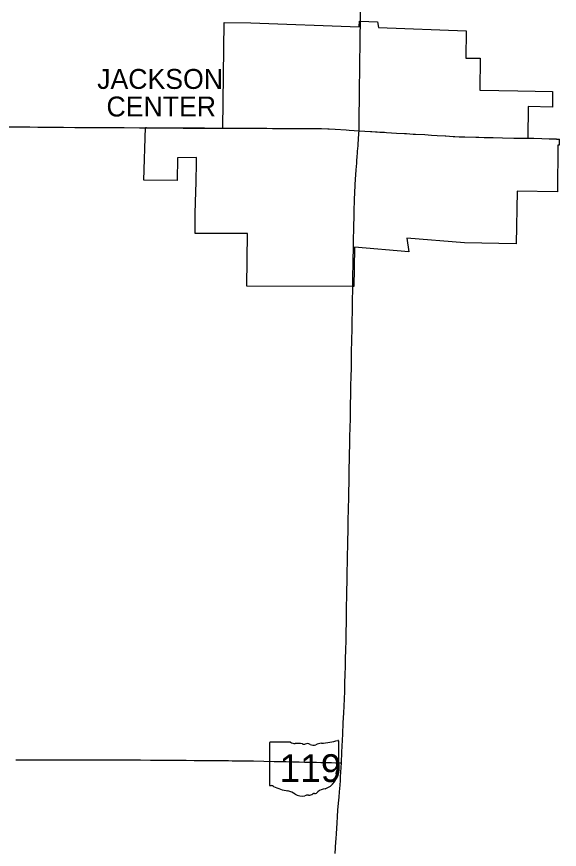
# Model space of a CAD drawing. Extents: x 0 to 34, y 0 to 22.
# Drawn here: x 5.9155 to 6.1344, y 18.8489 to 19.1848 of the extents above; entities that cross this region are included whole.
import ezdxf

# ---------------------------------------------------------------- set-up
doc = ezdxf.new("R2010")
doc.units = 0
for name, color, linetype in [('GM_X_Corporation', 7, 'Continuous'), ('GM_X_Corporation_Text', 7, 'Continuous'), ('GM_X_State_Location', 7, 'Continuous'), ('GM_X_State_Route', 7, 'Continuous'), ('GM_X_State_Shield', 7, 'Continuous')]:
    doc.layers.add(name, color=color, linetype=linetype)

msp = doc.modelspace()

# ---------------------------------------------------------------- linework, layer by layer
at = {"layer": 'GM_X_Corporation'}
msp.add_lwpolyline([(5.976802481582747, 19.140023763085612), (5.9779262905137, 19.14001954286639), (5.982617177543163, 19.13996838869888), (5.98794195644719, 19.139951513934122), (5.9882114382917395, 19.13994940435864), (5.991208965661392, 19.139923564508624), (5.995743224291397, 19.13991354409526), (5.997376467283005, 19.139895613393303), (5.998641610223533, 19.139892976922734), (5.9992238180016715, 19.18244109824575), (6.00986071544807, 19.182379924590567), (6.053671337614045, 19.180785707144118), (6.0537256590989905, 19.18297267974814), (6.054091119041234, 19.18295949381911), (6.061078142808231, 19.182706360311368), (6.061380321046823, 19.180476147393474), (6.096720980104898, 19.179169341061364), (6.0966176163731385, 19.168155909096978), (6.102380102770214, 19.16804832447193), (6.1022319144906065, 19.15518859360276), (6.117616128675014, 19.154901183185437), (6.131643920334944, 19.15458288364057), (6.131581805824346, 19.148340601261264), (6.121850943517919, 19.148638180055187), (6.12161089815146, 19.13583142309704), (6.122442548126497, 19.13581805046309), (6.124098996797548, 19.135780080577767), (6.127294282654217, 19.13570677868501), (6.133251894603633, 19.13548633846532), (6.134358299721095, 19.135427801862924), (6.134274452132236, 19.132958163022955), (6.1337966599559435, 19.132968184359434), (6.133571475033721, 19.114146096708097), (6.117357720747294, 19.11448149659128), (6.116988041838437, 19.093145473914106), (6.0960449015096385, 19.093529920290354), (6.072890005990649, 19.095415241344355), (6.073618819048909, 19.090030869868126), (6.051692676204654, 19.09183233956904), (6.0515571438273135, 19.083374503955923), (6.051437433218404, 19.075914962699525), (6.051025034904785, 19.07591654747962), (6.008341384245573, 19.076106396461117), (6.008570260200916, 19.097344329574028), (5.9874261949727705, 19.097391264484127), (5.987448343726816, 19.099454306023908), (5.987530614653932, 19.104837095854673), (5.987642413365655, 19.110429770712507), (5.987707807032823, 19.113807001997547), (5.987811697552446, 19.11850316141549), (5.987946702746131, 19.125731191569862), (5.987964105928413, 19.127988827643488), (5.980396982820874, 19.127853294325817), (5.980259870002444, 19.118768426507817), (5.966747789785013, 19.118852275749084), (5.96743758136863, 19.140073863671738), (5.967856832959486, 19.140072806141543), (5.972497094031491, 19.140045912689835)], close=True, dxfattribs=at)
at = {"layer": 'GM_X_State_Route'}
msp.add_line((6.009497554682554, 19.139821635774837), (6.009836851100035, 19.139820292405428), dxfattribs=at)
for points in [[(6.054111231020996, 19.182913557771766), (6.05411439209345, 19.183572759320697), (6.0541610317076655, 19.186714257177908)], [(6.053897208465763, 19.16495274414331), (6.05390344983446, 19.165387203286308), (6.053931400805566, 19.16777562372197), (6.053975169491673, 19.17239426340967), (6.05398993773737, 19.173923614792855), (6.054008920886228, 19.175194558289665), (6.054028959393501, 19.176550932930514), (6.054111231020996, 19.182913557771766)], [(6.053498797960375, 19.137873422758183), (6.053557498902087, 19.138792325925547), (6.053623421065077, 19.14077257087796), (6.053621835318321, 19.141894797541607), (6.053625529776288, 19.143097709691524), (6.053642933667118, 19.1440343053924), (6.053658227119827, 19.145521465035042), (6.0536803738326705, 19.147471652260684), (6.05370674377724, 19.149316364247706), (6.053719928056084, 19.15022500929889), (6.05373521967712, 19.152654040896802), (6.053752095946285, 19.15379419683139), (6.053794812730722, 19.156298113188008), (6.053816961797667, 19.15891488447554), (6.0538522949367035, 19.160589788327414), (6.053858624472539, 19.161546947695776), (6.05386600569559, 19.162780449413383), (6.053897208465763, 19.16495274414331)], [(5.9113405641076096, 19.140443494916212), (5.915981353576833, 19.14039761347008), (5.920728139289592, 19.140326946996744), (5.9239977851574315, 19.1402953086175), (5.924603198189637, 19.140288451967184), (5.926265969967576, 19.14026946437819), (5.934336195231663, 19.140216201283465), (5.938924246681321, 19.140167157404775), (5.942459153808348, 19.140130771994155), (5.945466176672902, 19.140139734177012), (5.950264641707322, 19.140106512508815), (5.953957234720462, 19.140064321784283), (5.958811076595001, 19.140059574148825), (5.965033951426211, 19.14004533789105), (5.967457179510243, 19.140027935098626)], [(5.967457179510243, 19.140027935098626), (5.967876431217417, 19.140026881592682), (5.972516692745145, 19.139999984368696), (5.976259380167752, 19.139979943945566), (5.976822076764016, 19.139977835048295), (5.97794588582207, 19.139973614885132), (5.978448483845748, 19.139968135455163)], [(5.978448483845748, 19.139968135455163), (5.982636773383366, 19.13992246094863), (5.987961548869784, 19.139905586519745), (5.988231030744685, 19.139903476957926), (5.991228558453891, 19.139877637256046), (5.995762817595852, 19.139867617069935), (5.997396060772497, 19.139849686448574), (5.99849251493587, 19.13984740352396)], [(5.99849251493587, 19.13984740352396), (5.998661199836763, 19.139847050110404), (6.001227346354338, 19.139841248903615), (6.003569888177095, 19.13983597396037), (6.008988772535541, 19.139823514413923)], [(6.008988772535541, 19.139823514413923), (6.009073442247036, 19.139823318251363), (6.009497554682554, 19.139821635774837)], [(6.009836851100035, 19.139820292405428), (6.013993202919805, 19.139803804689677), (6.014255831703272, 19.13980275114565), (6.0163658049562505, 19.139803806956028), (6.018685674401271, 19.139786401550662), (6.02121859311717, 19.139765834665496), (6.027126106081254, 19.139750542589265), (6.0310301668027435, 19.13972839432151), (6.03278259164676, 19.139717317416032), (6.0330336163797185, 19.139715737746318), (6.035566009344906, 19.13969886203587), (6.037148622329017, 19.139692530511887), (6.037240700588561, 19.13969158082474)], [(6.037240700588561, 19.13969158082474), (6.037609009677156, 19.139687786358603), (6.038382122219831, 19.139679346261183), (6.040993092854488, 19.139562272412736), (6.041493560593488, 19.139536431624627), (6.0438893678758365, 19.13941355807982), (6.048354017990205, 19.13911770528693), (6.049573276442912, 19.139037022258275), (6.053557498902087, 19.138792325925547)], [(6.053557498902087, 19.138792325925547), (6.058161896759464, 19.13850174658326), (6.058752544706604, 19.13847010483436), (6.060160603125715, 19.138394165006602), (6.0609152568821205, 19.138348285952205), (6.0619451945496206, 19.13828500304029), (6.0637751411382, 19.138178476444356), (6.0646790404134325, 19.138126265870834), (6.06669198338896, 19.138010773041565), (6.068622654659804, 19.137900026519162), (6.0719392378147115, 19.13770068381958), (6.072647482, 19.137663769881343), (6.075359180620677, 19.137497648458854), (6.076370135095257, 19.13744227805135), (6.080097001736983, 19.137237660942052), (6.082849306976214, 19.137074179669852), (6.085145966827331, 19.13693759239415), (6.088316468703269, 19.13672875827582), (6.08855220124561, 19.136713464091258), (6.091471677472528, 19.136551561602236), (6.092207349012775, 19.136510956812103), (6.093932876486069, 19.13641550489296), (6.096303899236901, 19.136295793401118), (6.1006799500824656, 19.136190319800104), (6.101840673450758, 19.136171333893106), (6.104000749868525, 19.136135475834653), (6.107636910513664, 19.13606058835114), (6.111484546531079, 19.135980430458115), (6.115963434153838, 19.13586388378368), (6.117372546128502, 19.135850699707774), (6.120035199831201, 19.135811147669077), (6.121123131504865, 19.13579365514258)], [(6.051555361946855, 19.103054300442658), (6.051599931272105, 19.10451536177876), (6.051603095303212, 19.10474581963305), (6.0516204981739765, 19.1060436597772), (6.051658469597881, 19.10799489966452), (6.05170223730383, 19.10937553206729), (6.051752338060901, 19.1109449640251), (6.051855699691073, 19.114099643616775), (6.051876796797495, 19.11472984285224), (6.051944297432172, 19.115893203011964), (6.052039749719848, 19.11731866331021), (6.05216157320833, 19.11898407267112), (6.052174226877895, 19.119157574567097), (6.052456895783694, 19.123101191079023), (6.052633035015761, 19.125783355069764), (6.0526973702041, 19.12670359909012), (6.052735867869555, 19.127256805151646), (6.052789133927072, 19.127946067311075), (6.052973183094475, 19.130340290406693), (6.052990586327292, 19.130568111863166), (6.053153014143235, 19.132777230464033), (6.053209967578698, 19.133565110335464), (6.053333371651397, 19.135283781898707), (6.053498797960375, 19.137873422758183)], [(6.121123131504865, 19.13579365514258), (6.122462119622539, 19.135772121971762), (6.1273138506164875, 19.1356608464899), (6.133271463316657, 19.135440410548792), (6.134377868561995, 19.13538187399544)], [(6.051044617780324, 19.075870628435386), (6.051081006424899, 19.079228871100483), (6.0511158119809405, 19.08118116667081), (6.051163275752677, 19.083978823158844), (6.051200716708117, 19.085191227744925), (6.0512228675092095, 19.086615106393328), (6.051257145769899, 19.08830319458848), (6.051275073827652, 19.08983307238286), (6.0513257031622, 19.09209914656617), (6.0513583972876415, 19.094357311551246), (6.051454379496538, 19.09972058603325), (6.051466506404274, 19.100128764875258), (6.051508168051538, 19.10150728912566), (6.051555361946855, 19.103054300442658)], [(6.043922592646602, 18.847200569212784), (6.044240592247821, 18.851883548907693), (6.044334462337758, 18.853198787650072), (6.044466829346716, 18.855304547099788), (6.044735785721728, 18.859514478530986), (6.044903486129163, 18.86219875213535), (6.045078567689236, 18.86472323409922), (6.0453084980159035, 18.867507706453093), (6.045530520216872, 18.869976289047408), (6.045701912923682, 18.872132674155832), (6.04591285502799, 18.874814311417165), (6.046025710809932, 18.876657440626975), (6.046125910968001, 18.878129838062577), (6.04624193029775, 18.880025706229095), (6.046435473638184, 18.883845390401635), (6.046639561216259, 18.888084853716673), (6.047027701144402, 18.8953524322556), (6.047224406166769, 18.899936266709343), (6.047451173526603, 18.9039900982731), (6.047577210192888, 18.906730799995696), (6.047783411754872, 18.912631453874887), (6.047889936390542, 18.91569068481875), (6.048020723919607, 18.919802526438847), (6.048095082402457, 18.92222733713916), (6.048170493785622, 18.925760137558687), (6.048252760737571, 18.92939840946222), (6.04831235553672, 18.93314268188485), (6.048372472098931, 18.936147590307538), (6.048485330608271, 18.940839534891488), (6.048520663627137, 18.94426844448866), (6.048545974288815, 18.94658778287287), (6.048641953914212, 18.951174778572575), (6.048675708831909, 18.95333696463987), (6.048732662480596, 18.956975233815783), (6.048817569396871, 18.960928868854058), (6.048888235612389, 18.964883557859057), (6.048950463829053, 18.967888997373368), (6.048970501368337, 18.968787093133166), (6.049002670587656, 18.970208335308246), (6.049069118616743, 18.974005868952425), (6.049117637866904, 18.97685257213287), (6.049207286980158, 18.98096494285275), (6.049334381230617, 18.986869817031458), (6.049439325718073, 18.99029608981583), (6.049477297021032, 18.992459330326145), (6.049572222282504, 18.99767915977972), (6.049637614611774, 19.00226721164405), (6.04970617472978, 19.006485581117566), (6.049747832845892, 19.00891039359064), (6.049814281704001, 19.01164476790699), (6.049839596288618, 19.012705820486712), (6.049912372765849, 19.01565904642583), (6.0499825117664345, 19.01887490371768), (6.050075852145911, 19.02288232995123), (6.0501143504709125, 19.0257300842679), (6.050161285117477, 19.028366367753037), (6.050236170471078, 19.03232053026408), (6.050306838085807, 19.036539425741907), (6.050356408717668, 19.03901697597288), (6.050479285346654, 19.043708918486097), (6.0505578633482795, 19.047875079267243), (6.050593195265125, 19.05082830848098), (6.050640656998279, 19.052936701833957), (6.050685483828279, 19.054640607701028), (6.050754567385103, 19.058626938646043), (6.050823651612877, 19.062265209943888), (6.050876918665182, 19.06579801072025), (6.050964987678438, 19.07070195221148), (6.051024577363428, 19.07455063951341), (6.051044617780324, 19.075870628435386)], [(5.915180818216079, 18.88507414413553), (5.917289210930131, 18.88508679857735), (5.91961118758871, 18.885074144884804), (5.919788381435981, 18.885072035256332), (5.92266935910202, 18.88504144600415), (5.926778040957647, 18.885051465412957), (5.932899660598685, 18.885019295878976), (5.9373295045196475, 18.885017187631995), (5.940440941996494, 18.885021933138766), (5.94328975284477, 18.885014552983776), (5.946400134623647, 18.88500558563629), (5.949036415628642, 18.885017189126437), (5.95056629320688, 18.88502035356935), (5.9522538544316, 18.88501033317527), (5.954046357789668, 18.885002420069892), (5.955733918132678, 18.885011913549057), (5.958423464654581, 18.88500980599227), (5.960585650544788, 18.88500822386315), (5.9625363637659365, 18.88499503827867), (5.965437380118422, 18.884996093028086), (5.969445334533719, 18.8849407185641), (5.97213435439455, 18.88493808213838), (5.97508811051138, 18.884929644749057), (5.979622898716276, 18.884868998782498), (5.983766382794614, 18.884852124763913), (5.983894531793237, 18.88485159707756), (5.987006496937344, 18.884819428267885), (5.989959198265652, 18.884780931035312), (5.995443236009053, 18.884732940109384), (5.99876614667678, 18.88471395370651), (6.000875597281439, 18.884690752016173), (6.00240389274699, 18.884675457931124), (6.00419692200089, 18.884669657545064), (6.006149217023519, 18.884644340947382), (6.009154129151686, 18.884584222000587), (6.011052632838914, 18.88455627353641), (6.015165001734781, 18.88446715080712), (6.019277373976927, 18.88437749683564), (6.0221778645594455, 18.88433056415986), (6.024128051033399, 18.884289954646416), (6.026712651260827, 18.884251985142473), (6.029401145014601, 18.884178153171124), (6.031616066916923, 18.88412858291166), (6.0330388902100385, 18.88409641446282), (6.036360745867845, 18.88402838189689), (6.038174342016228, 18.883989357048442), (6.040525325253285, 18.883938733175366), (6.042424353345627, 18.8838960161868), (6.0440939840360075, 18.88386700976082), (6.0458880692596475, 18.883850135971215), (6.046435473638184, 18.883845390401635)]]:
    msp.add_lwpolyline(points, dxfattribs=at)
at = {"layer": 'GM_X_State_Shield'}
for p, q in [((6.017392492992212, 18.891879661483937), (6.017392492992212, 18.874895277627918)), ((6.02585960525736, 18.892171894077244), (6.017667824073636, 18.892171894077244)), ((6.045364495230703, 18.883708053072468), (6.045364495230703, 18.89259279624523)), ((6.045361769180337, 18.88371023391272), (6.045364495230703, 18.883708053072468))]:
    msp.add_line(p, q, dxfattribs=at)
for centre, major_axis, ratio, start_param, end_param in [((6.035400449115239, 18.91532740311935), (0.029664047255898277, 0), 0.7999999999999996, 4.81439421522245, 5.042368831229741), ((6.045054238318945, 18.89262964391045), (0.00031139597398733, 0), 0.8000000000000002, 6.141151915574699, 7.989035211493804), ((6.017712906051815, 18.891915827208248), (0.00032405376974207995, 0), 0.7999999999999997, 1.7126933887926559, 3.283489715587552), ((6.027810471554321, 18.894143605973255), (0.0031431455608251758, 0), 0.8000000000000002, 4.042522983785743, 4.731795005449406), ((6.028852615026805, 18.882636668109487), (0.011283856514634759, 0), 0.7999999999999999, 1.4047577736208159, 1.6578580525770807), ((6.0314143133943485, 18.892003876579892), (0.0009067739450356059, 0), 0.8, 3.836095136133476, 5.185414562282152), ((6.0327454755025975, 18.890040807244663), (0.001885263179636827, 0), 0.8000000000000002, 0.9506229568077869, 2.0794050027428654), ((6.035178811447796, 18.892733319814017), (0.0022679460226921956, 0), 0.8, 4.0815607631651, 5.145722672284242), ((6.03918417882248, 18.88698434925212), (0.005967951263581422, 0), 0.8000000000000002, 1.6990113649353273, 2.107814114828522), ((6.045292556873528, 18.883055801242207), (0.0004819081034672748, 0), 0.8000000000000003, 1.8839779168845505, 3.671072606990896), ((6.042226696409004, 18.881932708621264), (0.00289289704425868, 0), 0.8, 5.934694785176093, 6.69594811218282), ((6.045032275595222, 18.883673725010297), (0.0003332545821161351, 0), 0.8, 5.054540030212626, 6.418171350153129), ((6.0370621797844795, 18.87885963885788), (0.007419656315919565, 0), 0.8000000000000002, 5.1017524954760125, 6.440017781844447), ((6.046480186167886, 18.879989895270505), (0.0021047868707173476, 0), 0.7999999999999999, 2.3877238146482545, 3.2625368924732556), ((6.017715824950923, 18.874858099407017), (0.00032693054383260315, 0), 0.7999999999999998, 3.0012400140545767, 4.508300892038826), ((6.017765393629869, 18.876595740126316), (0.0024948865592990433, 0), 0.8, 4.6659456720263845, 4.897461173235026), ((6.018275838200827, 18.873915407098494), (0.0008996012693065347, 0), 0.8000000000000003, 0.5192071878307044, 1.6278990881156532), ((6.029633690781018, 18.889175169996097), (0.02142156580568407, 0), 0.7999999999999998, 4.195997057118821, 4.488960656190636), ((6.040190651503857, 18.870126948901), (0.004063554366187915, 0), 0.8000000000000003, 1.6476453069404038, 2.4884337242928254), ((6.023247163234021, 18.867264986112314), (0.006702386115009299, 0), 0.8, 0.8235188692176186, 1.3235874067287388), ((6.030496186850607, 18.87383113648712), (0.004253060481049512, 0), 0.8000000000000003, 4.0264810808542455, 4.996735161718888), ((6.032953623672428, 18.867958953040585), (0.003494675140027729, 0), 0.7999999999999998, 1.4956620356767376, 1.9409797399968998), ((6.0332643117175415, 18.872559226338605), (0.002266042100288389, 0), 0.8, 4.691043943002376, 5.507373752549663), ((6.035314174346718, 18.87091429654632), (0.000637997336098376, 0), 0.8000000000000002, 1.1475841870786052, 2.315151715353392), ((6.035042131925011, 18.873249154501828), (0.002397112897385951, 0), 0.8000000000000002, 4.93706856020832, 5.642249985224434)]:
    msp.add_ellipse(centre, major_axis=major_axis, ratio=ratio, start_param=start_param, end_param=end_param, dxfattribs=at)

# ---------------------------------------------------------------- texts
at = {"layer": 'GM_X_Corporation_Text'}
for s, p in [('JACKSON', (5.947942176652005, 19.15569785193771)), ('CENTER', (5.9516907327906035, 19.144570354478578))]:
    msp.add_text(s, height=0.008037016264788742, rotation=1.0000000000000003e-05, dxfattribs=at).set_placement(p)
at = {"layer": 'GM_X_State_Location'}
msp.add_text('119', height=1.6074032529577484e-05, rotation=1.0000000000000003e-05, dxfattribs=at).set_placement((6.025389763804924, 18.881088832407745))
for s, p in [('s', (6.031064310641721, 18.88225832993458)), ('r', (6.031063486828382, 18.88225832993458))]:
    msp.add_text(s, height=1.6074032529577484e-05, dxfattribs=at).set_placement(p)
at = {"layer": 'GM_X_State_Shield'}
msp.add_text('119', height=0.011189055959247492, dxfattribs=at).set_placement((6.021506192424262, 18.876092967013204))

doc.saveas('drawing.dxf')
